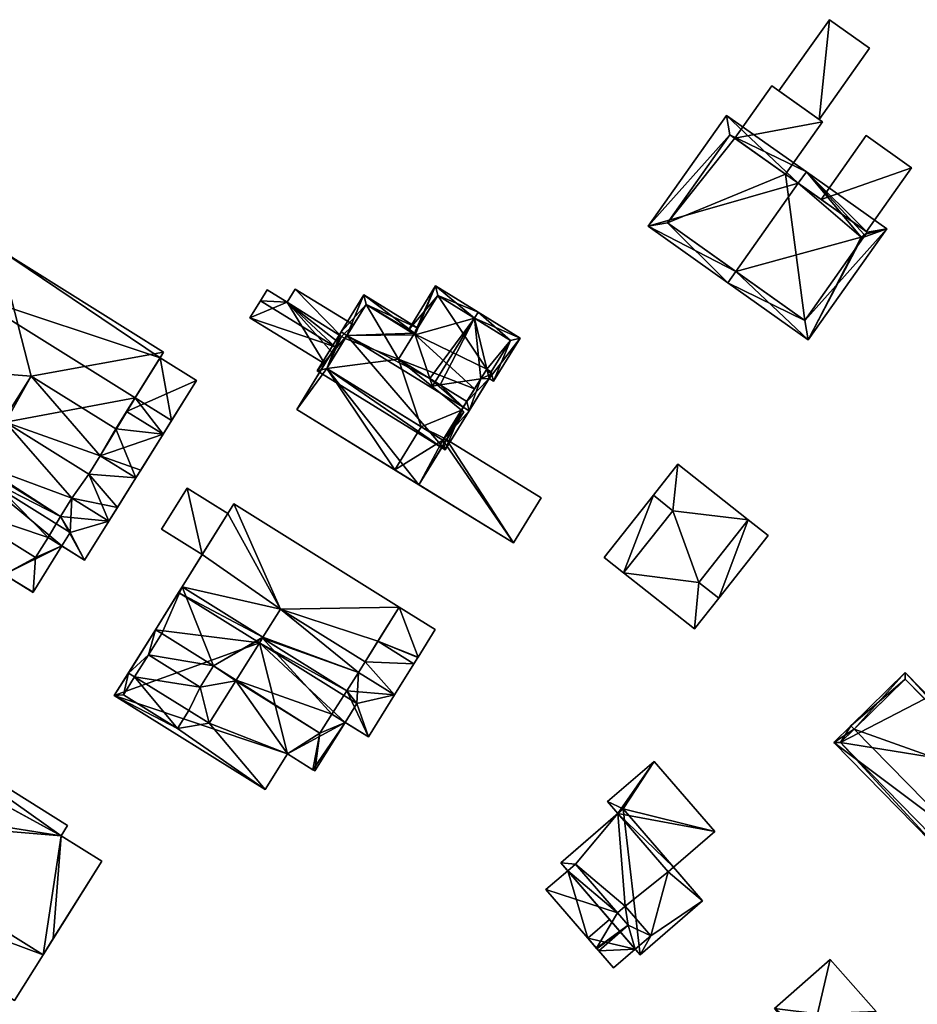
# Model space of a CAD drawing. Header units: inches. Extents: x 2685601 to 2690022, y 1235992 to 1239010.
# Tile 387 of 390: x 2689068 to 2689165, y 1238718 to 1238824. Entities that reach past the tile are written whole.
import ezdxf

# ---------------------------------------------------------------- set-up
doc = ezdxf.new("R2010")
doc.units = ezdxf.units.IN
doc.header["$MEASUREMENT"] = 0
doc.layers.add('Gebaeude Einzelhaus', color=10, linetype='Continuous')
doc.layers.add('Offenes Gebaeude', color=10, linetype='Continuous')

msp = doc.modelspace()

# ---------------------------------------------------------------- meshes
at = {"layer": 'Gebaeude Einzelhaus'}
mesh = msp.add_polyface(dxfattribs=at)
corners = [(2689155.731, 1238824.398, 583.734), (2689154.617, 1238813.654, 583.503), (2689160.058, 1238821.332, 583.734), (2689150.29, 1238816.72, 583.503), (2689155.731, 1238824.398, 578.463), (2689150.29, 1238816.72, 578.463), (2689154.617, 1238813.654, 578.463), (2689160.058, 1238821.332, 578.463)]
mesh.append_faces([[corners[k] for k in face] for face in [(3, 1, 0), (0, 1, 2)]], dxfattribs={"color": 13})
mesh.append_faces([[corners[k] for k in face] for face in [(4, 7, 6), (4, 6, 5), (0, 7, 4), (2, 7, 0), (6, 7, 1), (1, 7, 2), (5, 6, 3), (3, 6, 1), (4, 5, 3), (0, 4, 3)]], dxfattribs={"color": 41})
mesh = msp.add_polyface(dxfattribs=at)
corners = [(2689145.518, 1238811.627, 585.469), (2689154.999, 1238813.383, 583.503), (2689149.516, 1238817.268, 583.503), (2689151.001, 1238807.74, 585.469), (2689149.516, 1238817.268, 574.69), (2689154.999, 1238813.383, 574.69), (2689145.518, 1238811.627, 574.69), (2689151.001, 1238807.74, 574.69)]
mesh.append_faces([[corners[k] for k in face] for face in [(3, 1, 0), (0, 1, 2)]], dxfattribs={"color": 13})
mesh.append_faces([[corners[k] for k in face] for face in [(4, 5, 6), (6, 5, 7), (5, 1, 7), (7, 1, 3), (4, 6, 2), (2, 6, 0), (2, 1, 4), (4, 1, 5)]], dxfattribs={"color": 41})
mesh = msp.add_polyface(dxfattribs=at)
corners = [(2689145.643, 1238797.266, 590.621), (2689136.179, 1238802.136, 584.697), (2689144.776, 1238796.043, 590.621), (2689152.377, 1238806.765, 590.621), (2689144.646, 1238814.084, 584.697), (2689153.245, 1238807.989, 590.621), (2689159.486, 1238801.248, 585.807), (2689161.909, 1238801.846, 584.933), (2689159.232, 1238800.89, 585.807), (2689153.44, 1238789.9, 584.933), (2689159.145, 1238800.952, 585.864), (2689138.27, 1238802.492, 585.541), (2689145.002, 1238811.993, 585.54), (2689153.084, 1238791.991, 585.736), (2689159.818, 1238801.49, 585.736), (2689145.518, 1238811.627, 585.469), (2689145.002, 1238811.993, 574.69), (2689159.711, 1238801.566, 585.756), (2689151.001, 1238807.74, 585.469), (2689154.825, 1238805.03, 585.756), (2689159.711, 1238801.566, 585.656), (2689159.818, 1238801.49, 574.69), (2689154.825, 1238805.03, 585.656), (2689151.001, 1238807.74, 574.69), (2689145.518, 1238811.627, 574.69), (2689138.27, 1238802.492, 574.69), (2689153.084, 1238791.991, 574.69)]
mesh.append_faces([[corners[k] for k in face] for face in [(3, 12, 5), (14, 3, 5), (5, 12, 4), (7, 13, 14), (7, 14, 5), (9, 13, 7), (0, 13, 2), (11, 0, 2), (2, 13, 9), (12, 11, 1), (4, 12, 1), (1, 11, 2), (10, 9, 8), (10, 0, 9), (9, 0, 2), (10, 3, 0), (5, 10, 6), (10, 5, 3), (8, 7, 6), (7, 8, 9), (6, 7, 5), (4, 3, 5), (4, 1, 3), (3, 1, 0), (0, 1, 2)]], dxfattribs={"color": 13})
mesh.append_faces([[corners[k] for k in face] for face in [(23, 25, 24), (24, 25, 16), (21, 26, 23), (23, 26, 25), (14, 13, 21), (21, 13, 26), (0, 26, 13), (0, 25, 26), (0, 11, 25), (11, 12, 25), (25, 12, 16), (16, 15, 24), (18, 19, 22), (22, 23, 18), (20, 21, 22), (22, 21, 23), (17, 14, 20), (20, 14, 21), (19, 3, 17), (3, 19, 18), (15, 3, 18), (17, 3, 14), (16, 12, 15), (15, 12, 3)]], dxfattribs={"color": 41})
mesh = msp.add_polyface(dxfattribs=at)
corners = [(2689061.561, 1238778.078, 570.528), (2689056.399, 1238781.371, 570.528), (2689054.701, 1238778.646, 570.528), (2689058.118, 1238786.884, 570.528), (2689055.161, 1238782.143, 570.528), (2689059.898, 1238775.408, 570.528), (2689066.924, 1238781.013, 570.528), (2689063.969, 1238776.576, 570.528), (2689066.831, 1238781.453, 570.528), (2689077.119, 1238777.398, 570.528), (2689075.889, 1238775.424, 570.528), (2689069.663, 1238785.995, 570.528), (2689078.8, 1238780.299, 570.528), (2689080.954, 1238775.006, 570.528), (2689083.89, 1238779.715, 570.528), (2689079.962, 1238782.164, 570.528), (2689049.506, 1238770.234, 561.995), (2689049.426, 1238772.939, 561.995), (2689047.929, 1238770.538, 561.995), (2689050.699, 1238772.145, 561.995), (2689054.515, 1238767.113, 561.995), (2689064.14, 1238760.433, 561.995), (2689058.16, 1238767.541, 561.995), (2689066.748, 1238764.615, 561.995), (2689069.89, 1238762.695, 561.995), (2689069.873, 1238762.666, 561.995), (2689070.144, 1238766.43, 561.995), (2689061.015, 1238772.12, 561.995), (2689060.953, 1238772.021, 561.995), (2689072.977, 1238767.688, 561.995), (2689071.501, 1238768.608, 561.995), (2689055.728, 1238769.058, 561.995), (2689054.701, 1238778.646, 567.21), (2689055.162, 1238782.142, 567.21), (2689052.28, 1238777.519, 567.21), (2689056.399, 1238781.371, 567.21), (2689053.624, 1238776.681, 567.21), (2689058.609, 1238773.483, 567.21), (2689051.831, 1238773.806, 567.21), (2689059.898, 1238775.408, 567.21), (2689056.858, 1238770.673, 567.21), (2689060.953, 1238772.021, 567.21), (2689063.745, 1238776.501, 567.21), (2689063.969, 1238776.576, 567.21), (2689072.83, 1238770.838, 567.21), (2689061.561, 1238778.078, 567.21), (2689074.063, 1238772.814, 567.21), (2689075.889, 1238775.424, 567.21), (2689078.041, 1238770.334, 567.21), (2689066.924, 1238781.013, 567.21), (2689080.954, 1238775.006, 567.21), (2689077.119, 1238777.398, 567.21), (2689072.83, 1238770.838, 564.524), (2689071.501, 1238768.608, 564.524), (2689075.436, 1238766.154, 564.524), (2689063.745, 1238776.501, 564.524), (2689061.015, 1238772.12, 564.524), (2689070.144, 1238766.43, 564.524), (2689078.041, 1238770.334, 564.524), (2689074.063, 1238772.814, 564.524), (2689054.515, 1238767.113, 564.524), (2689050.699, 1238772.145, 564.524), (2689049.506, 1238770.234, 564.524), (2689055.728, 1238769.058, 564.524), (2689051.831, 1238773.806, 564.524), (2689049.425, 1238772.939, 564.524), (2689056.858, 1238770.673, 564.524), (2689058.16, 1238767.541, 564.524), (2689060.953, 1238772.021, 564.524), (2689058.609, 1238773.483, 564.524), (2689052.28, 1238777.519, 564.524), (2689053.624, 1238776.681, 564.524), (2689083.955, 1238788.57, 573.371), (2689069.663, 1238785.995, 573.371), (2689078.8, 1238780.299, 573.371), (2689066.104, 1238799.696, 573.371), (2689058.118, 1238786.884, 573.371), (2689066.831, 1238781.453, 573.371), (2689087.493, 1238785.496, 572.74), (2689079.962, 1238782.164, 572.74), (2689083.89, 1238779.715, 572.74), (2689083.565, 1238787.944, 572.74), (2689081.486, 1238775.859, 555.02), (2689080.954, 1238775.006, 555.02), (2689083.89, 1238779.715, 555.02), (2689084.816, 1238781.203, 555.02), (2689084.816, 1238781.203, 570.528), (2689063.038, 1238794.778, 570.528), (2689063.038, 1238794.778, 555.02), (2689055.161, 1238782.143, 564.524), (2689055.161, 1238782.143, 555.02), (2689066.924, 1238781.013, 555.02), (2689080.889, 1238783.651, 555.02), (2689056.399, 1238781.371, 555.02), (2689077.119, 1238777.398, 555.02), (2689075.889, 1238775.424, 555.02), (2689061.561, 1238778.078, 555.02), (2689063.969, 1238776.576, 555.02), (2689055.79, 1238780.393, 555.02), (2689060.986, 1238777.154, 555.02), (2689059.898, 1238775.408, 555.02), (2689054.701, 1238778.646, 555.02), (2689066.748, 1238764.615, 555.02), (2689064.14, 1238760.433, 555.02), (2689069.89, 1238762.695, 555.02), (2689072.977, 1238767.688, 555.02), (2689052.28, 1238777.519, 561.995), (2689054.553, 1238781.164, 555.02), (2689052.28, 1238777.519, 555.02), (2689054.553, 1238781.164, 561.995), (2689047.929, 1238770.538, 555.02), (2689063.266, 1238775.733, 555.02), (2689073.866, 1238769.125, 555.02), (2689078.974, 1238771.83, 555.02), (2689078.041, 1238770.334, 555.02), (2689054.552, 1238781.164, 561.995), (2689054.552, 1238781.164, 555.02), (2689063.745, 1238776.501, 555.02), (2689074.063, 1238772.814, 555.02), (2689072.83, 1238770.838, 555.02), (2689075.436, 1238766.154, 555.02), (2689066.104, 1238799.696, 555.02), (2689083.955, 1238788.57, 555.02), (2689083.565, 1238787.944, 555.02), (2689087.493, 1238785.496, 555.02)]
mesh.append_faces([[corners[k] for k in face] for face in [(81, 79, 78), (78, 79, 80), (77, 73, 76), (76, 73, 75), (75, 73, 72), (72, 73, 74), (65, 64, 70), (70, 64, 71), (66, 68, 69), (66, 67, 68), (64, 63, 66), (66, 63, 67), (65, 61, 64), (64, 61, 63), (63, 61, 60), (60, 61, 62), (52, 58, 59), (52, 54, 58), (57, 53, 56), (56, 53, 55), (55, 53, 52), (52, 53, 54), (47, 50, 51), (47, 48, 50), (43, 46, 49), (49, 46, 47), (47, 46, 48), (43, 44, 46), (39, 42, 45), (45, 42, 43), (43, 42, 44), (39, 41, 42), (39, 37, 41), (37, 38, 40), (32, 36, 39), (39, 36, 37), (37, 36, 38), (32, 34, 36), (35, 33, 32), (32, 33, 34), (23, 24, 25), (20, 22, 31), (26, 29, 30), (26, 24, 29), (22, 23, 28), (28, 23, 27), (27, 23, 26), (26, 23, 24), (24, 23, 25), (20, 21, 22), (22, 21, 23), (16, 18, 20), (20, 18, 21), (19, 17, 16), (16, 17, 18), (12, 14, 15), (12, 13, 14), (11, 9, 12), (12, 9, 13), (8, 6, 11), (11, 6, 9), (9, 6, 10), (3, 0, 8), (8, 0, 6), (6, 0, 7), (0, 2, 5), (4, 1, 3), (3, 1, 0), (0, 1, 2)]], dxfattribs={"color": 13})
mesh.append_faces([[corners[k] for k in face] for face in [(92, 123, 85), (85, 123, 124), (14, 86, 80), (80, 86, 78), (78, 86, 124), (124, 86, 85), (14, 80, 15), (15, 80, 79), (124, 123, 78), (78, 123, 81), (121, 123, 88), (88, 123, 92), (121, 122, 123), (122, 81, 123), (79, 12, 15), (79, 74, 12), (122, 72, 81), (81, 72, 79), (79, 72, 74), (74, 73, 12), (12, 73, 11), (8, 11, 77), (77, 11, 73), (77, 76, 8), (8, 76, 3), (75, 87, 76), (76, 87, 3), (75, 121, 87), (87, 121, 88), (75, 72, 121), (121, 72, 122), (112, 120, 105), (112, 114, 120), (112, 118, 114), (111, 119, 112), (112, 119, 118), (111, 117, 119), (70, 17, 65), (70, 106, 17), (54, 114, 58), (54, 120, 114), (29, 53, 30), (29, 54, 53), (105, 120, 29), (29, 120, 54), (53, 57, 30), (30, 57, 26), (57, 56, 26), (26, 56, 27), (67, 28, 68), (67, 22, 28), (31, 22, 63), (63, 22, 67), (63, 60, 31), (31, 60, 20), (60, 62, 20), (20, 62, 16), (19, 16, 61), (61, 16, 62), (61, 17, 19), (61, 65, 17), (90, 93, 116), (116, 93, 98), (118, 113, 114), (118, 95, 113), (113, 95, 83), (83, 95, 94), (118, 91, 95), (117, 97, 119), (119, 97, 118), (118, 97, 91), (117, 96, 97), (117, 99, 96), (117, 111, 99), (48, 46, 58), (58, 46, 59), (52, 59, 44), (44, 59, 46), (44, 42, 52), (52, 42, 55), (68, 56, 41), (41, 56, 42), (42, 56, 55), (68, 27, 56), (68, 28, 27), (41, 37, 68), (68, 37, 69), (37, 40, 69), (69, 40, 66), (40, 38, 66), (66, 38, 64), (71, 64, 36), (36, 64, 38), (36, 34, 71), (71, 34, 70), (70, 115, 106), (115, 90, 116), (70, 89, 115), (115, 89, 90), (70, 33, 89), (70, 34, 33), (50, 58, 83), (83, 58, 113), (113, 58, 114), (50, 48, 58), (105, 111, 112), (111, 100, 99), (101, 107, 98), (100, 108, 101), (101, 108, 107), (100, 110, 108), (100, 103, 110), (105, 102, 111), (111, 102, 100), (100, 102, 103), (105, 104, 102), (21, 18, 103), (103, 18, 110), (17, 110, 18), (106, 108, 17), (17, 108, 110), (109, 107, 106), (106, 107, 108), (104, 105, 24), (24, 105, 29), (24, 23, 104), (104, 23, 102), (23, 21, 102), (102, 21, 103), (98, 100, 101), (98, 99, 100), (93, 96, 98), (98, 96, 99), (93, 91, 96), (96, 91, 97), (91, 94, 95), (94, 82, 83), (94, 84, 82), (91, 92, 94), (94, 92, 84), (84, 92, 85), (90, 88, 93), (93, 88, 91), (91, 88, 92), (13, 9, 50), (50, 9, 51), (9, 10, 51), (51, 10, 47), (10, 6, 47), (47, 6, 49), (43, 49, 7), (7, 49, 6), (7, 0, 43), (43, 0, 45), (0, 5, 45), (45, 5, 39), (5, 2, 39), (39, 2, 32), (35, 32, 1), (1, 32, 2), (1, 33, 35), (1, 4, 33), (3, 33, 4), (3, 89, 33), (3, 88, 89), (89, 88, 90), (3, 87, 88), (86, 14, 85), (84, 85, 14), (14, 50, 84), (84, 50, 82), (82, 50, 83), (14, 13, 50)]], dxfattribs={"color": 41})
mesh = msp.add_polyface(dxfattribs=at)
corners = [(2689110.949, 1238790.523, 581.994), (2689113.263, 1238795.706, 581.51), (2689110.31, 1238790.916, 581.51), (2689111.079, 1238790.443, 582.092), (2689117.46, 1238792.237, 584.988), (2689117.854, 1238792.876, 584.988), (2689112.668, 1238785.718, 584.564), (2689113.229, 1238785.373, 584.988), (2689112.941, 1238784.907, 584.988), (2689122.381, 1238790.085, 581.51), (2689119.036, 1238785.713, 581.873), (2689119.509, 1238785.424, 581.51), (2689118.135, 1238785.681, 582.364), (2689116.646, 1238783.266, 582.363), (2689116.891, 1238782.234, 581.873), (2689113.781, 1238785.032, 584.564), (2689116.253, 1238782.627, 582.363), (2689118.79, 1238786.743, 582.363), (2689119.251, 1238786.444, 582.004), (2689121.349, 1238789.84, 582.001), (2689113.508, 1238794.674, 581.994), (2689111.015, 1238790.63, 581.994), (2689121.349, 1238789.84, 570.798), (2689113.508, 1238794.674, 570.798), (2689110.949, 1238790.523, 570.798), (2689117.482, 1238784.621, 570.798), (2689116.646, 1238783.266, 570.798), (2689118.79, 1238786.743, 570.798), (2689119.251, 1238786.444, 570.798), (2689109.276, 1238787.809, 570.798)]
mesh.append_faces([[corners[k] for k in face] for face in [(7, 8, 6), (2, 21, 0), (5, 20, 1), (1, 20, 2), (2, 20, 21), (5, 4, 20), (7, 15, 8), (11, 19, 9), (9, 19, 5), (5, 19, 4), (11, 18, 19), (13, 14, 16), (11, 10, 18), (18, 10, 17), (17, 10, 12), (12, 10, 13), (13, 10, 14), (14, 13, 16), (15, 7, 8), (12, 4, 15), (15, 4, 7), (4, 9, 5), (14, 10, 13), (13, 10, 12), (12, 10, 4), (4, 10, 9), (9, 10, 11), (4, 6, 7), (7, 6, 8), (4, 3, 6), (5, 1, 4), (4, 1, 3), (3, 1, 0), (0, 1, 2)]], dxfattribs={"color": 13})
mesh.append_faces([[corners[k] for k in face] for face in [(24, 25, 29), (29, 25, 26), (22, 27, 23), (23, 27, 24), (24, 27, 25), (22, 28, 27), (19, 28, 22), (19, 18, 28), (18, 27, 28), (18, 17, 27), (12, 27, 17), (12, 25, 27), (12, 13, 25), (25, 13, 26), (7, 6, 15), (21, 24, 0), (21, 23, 24), (21, 20, 23), (20, 22, 23), (4, 19, 20), (20, 19, 22)]], dxfattribs={"color": 41})
mesh = msp.add_polyface(dxfattribs=at)
corners = [(2689105.539, 1238794.739, 581.51), (2689111.015, 1238790.63, 581.994), (2689111.343, 1238791.161, 581.51), (2689103.718, 1238790.354, 585.145), (2689111.079, 1238790.443, 582.092), (2689103.079, 1238790.748, 585.145), (2689112.668, 1238785.718, 584.564), (2689116.253, 1238782.627, 585.145), (2689118.135, 1238785.681, 582.364), (2689116.891, 1238782.234, 585.145), (2689113.781, 1238785.032, 584.564), (2689119.351, 1238786.225, 581.51), (2689118.713, 1238786.618, 581.51), (2689100.501, 1238786.566, 581.51), (2689114.315, 1238778.053, 581.51), (2689105.784, 1238793.706, 582.092), (2689101.534, 1238786.811, 582.065), (2689114.07, 1238779.085, 582.065), (2689110.949, 1238790.523, 581.994), (2689105.784, 1238793.706, 570.798), (2689110.949, 1238790.523, 570.798), (2689104.42, 1238791.494, 578.498), (2689103.516, 1238790.027, 578.78), (2689103.516, 1238790.027, 579.457), (2689101.534, 1238786.811, 579.457), (2689104.42, 1238791.494, 578.398), (2689103.516, 1238790.027, 570.798), (2689103.516, 1238790.027, 578.68), (2689114.07, 1238779.085, 579.457), (2689116.646, 1238783.266, 582.363), (2689116.052, 1238782.301, 579.457), (2689116.646, 1238783.266, 570.798), (2689116.052, 1238782.301, 570.798), (2689114.211, 1238779.313, 570.798), (2689114.07, 1238779.085, 570.798), (2689111.734, 1238780.525, 570.798), (2689109.276, 1238787.809, 570.798), (2689101.534, 1238786.811, 570.798)]
mesh.append_faces([[corners[k] for k in face] for face in [(14, 17, 9), (9, 17, 7), (5, 16, 13), (13, 16, 14), (14, 16, 17), (5, 3, 16), (15, 1, 4), (15, 2, 1), (15, 0, 2), (15, 5, 0), (15, 3, 5), (11, 8, 12), (11, 9, 8), (8, 9, 7), (3, 14, 7), (7, 14, 9), (5, 13, 3), (3, 13, 14), (8, 11, 12), (8, 9, 11), (6, 7, 10), (10, 7, 8), (8, 7, 9), (4, 3, 6), (6, 3, 7), (3, 0, 5), (4, 1, 3), (3, 1, 0), (0, 1, 2)]], dxfattribs={"color": 13})
mesh.append_faces([[corners[k] for k in face] for face in [(32, 36, 31), (36, 19, 20), (36, 26, 19), (36, 37, 26), (33, 35, 32), (32, 35, 36), (36, 35, 37), (33, 34, 35), (31, 30, 32), (30, 17, 28), (31, 29, 30), (30, 29, 17), (17, 29, 7), (7, 29, 8), (17, 16, 28), (28, 16, 24), (25, 26, 27), (25, 19, 26), (21, 15, 25), (25, 15, 19), (21, 23, 15), (15, 23, 3), (3, 23, 16), (16, 23, 24), (21, 22, 23), (19, 18, 20), (19, 15, 18), (18, 15, 4)]], dxfattribs={"color": 41})
mesh = msp.add_polyface(dxfattribs=at)
corners = [(2689121.661, 1238767.999, 576.455), (2689124.664, 1238772.87, 576.455), (2689114.467, 1238779.156, 576.455), (2689111.464, 1238774.284, 576.455), (2689101.534, 1238786.811, 579.457), (2689098.3, 1238782.399, 579.457), (2689111.464, 1238774.284, 579.457), (2689103.144, 1238790.256, 579.457), (2689114.07, 1238779.085, 579.457), (2689116.308, 1238782.143, 579.457), (2689116.052, 1238782.301, 579.457), (2689103.516, 1238790.027, 579.457), (2689108.873, 1238775.881, 576.455), (2689108.873, 1238775.881, 570.798), (2689121.661, 1238767.999, 570.798), (2689124.664, 1238772.87, 570.798), (2689114.467, 1238779.156, 570.798), (2689114.07, 1238779.085, 570.798), (2689111.734, 1238780.525, 570.798), (2689114.211, 1238779.313, 570.798), (2689116.308, 1238782.143, 570.798), (2689116.052, 1238782.301, 570.798), (2689103.144, 1238790.256, 570.798), (2689103.144, 1238790.256, 578.68), (2689103.516, 1238790.027, 578.68), (2689103.516, 1238790.027, 570.798), (2689103.144, 1238790.256, 578.78), (2689103.516, 1238790.027, 578.78), (2689101.322, 1238787.301, 578.398), (2689098.3, 1238782.399, 570.798), (2689102.453, 1238789.135, 578.995), (2689101.322, 1238787.301, 578.498), (2689102.104, 1238788.57, 578.511), (2689102.76, 1238789.633, 578.799), (2689101.534, 1238786.811, 570.798)]
mesh.append_faces([[corners[k] for k in face] for face in [(7, 4, 11), (8, 9, 10), (4, 6, 8), (8, 6, 9), (7, 5, 4), (4, 5, 6), (0, 2, 3), (0, 1, 2)]], dxfattribs={"color": 13})
mesh.append_faces([[corners[k] for k in face] for face in [(34, 22, 25), (34, 29, 22), (18, 13, 34), (34, 13, 29), (21, 16, 19), (21, 20, 16), (5, 12, 6), (6, 12, 3), (5, 29, 12), (12, 29, 13), (22, 32, 23), (23, 32, 33), (22, 28, 32), (30, 7, 26), (28, 5, 31), (31, 5, 30), (30, 5, 7), (22, 29, 28), (28, 29, 5), (7, 11, 26), (26, 11, 27), (22, 24, 25), (22, 23, 24), (10, 9, 21), (21, 9, 20), (20, 2, 16), (2, 6, 3), (20, 9, 2), (2, 9, 6), (16, 17, 19), (17, 13, 18), (16, 14, 17), (17, 14, 13), (16, 15, 14), (15, 16, 1), (1, 16, 2), (1, 0, 15), (15, 0, 14), (3, 14, 0), (3, 13, 14), (3, 12, 13)]], dxfattribs={"color": 41})
mesh = msp.add_polyface(dxfattribs=at)
corners = [(2689138.858, 1238771.481, 583.17), (2689146.981, 1238770.503, 583.17), (2689139.406, 1238776.491, 583.17), (2689141.644, 1238763.753, 583.17), (2689136.758, 1238773.141, 583.17), (2689133.549, 1238764.768, 583.17), (2689141.179, 1238758.736, 583.17), (2689143.799, 1238762.049, 583.17), (2689133.549, 1238764.768, 580.958), (2689136.758, 1238773.141, 580.958), (2689131.45, 1238766.426, 580.958), (2689138.858, 1238771.481, 580.958), (2689143.798, 1238762.05, 580.958), (2689146.981, 1238770.503, 580.958), (2689141.644, 1238763.753, 580.958), (2689149.135, 1238768.801, 580.958), (2689133.549, 1238764.768, 571.515), (2689141.179, 1238758.736, 571.515), (2689143.799, 1238762.049, 571.515), (2689146.981, 1238770.503, 571.515), (2689139.406, 1238776.491, 571.515), (2689136.758, 1238773.141, 571.515), (2689141.644, 1238763.753, 571.515), (2689138.858, 1238771.481, 571.515), (2689131.45, 1238766.426, 571.515), (2689149.135, 1238768.801, 571.515)]
mesh.append_faces([[corners[k] for k in face] for face in [(15, 13, 12), (12, 13, 14), (11, 9, 8), (8, 9, 10), (3, 6, 7), (3, 5, 6), (3, 0, 5), (0, 2, 4), (3, 1, 0), (0, 1, 2)]], dxfattribs={"color": 13})
mesh.append_faces([[corners[k] for k in face] for face in [(18, 19, 25), (18, 22, 19), (21, 16, 24), (21, 23, 16), (15, 25, 13), (13, 25, 19), (18, 25, 12), (12, 25, 15), (10, 16, 8), (10, 24, 16), (9, 21, 10), (10, 21, 24), (17, 22, 18), (22, 23, 19), (19, 23, 20), (20, 23, 21), (17, 16, 22), (22, 16, 23), (9, 20, 21), (4, 2, 9), (9, 2, 20), (13, 2, 1), (13, 20, 2), (13, 19, 20), (1, 3, 13), (13, 3, 14), (3, 12, 14), (3, 7, 12), (6, 12, 7), (6, 17, 12), (12, 17, 18), (8, 6, 5), (8, 17, 6), (8, 16, 17), (5, 0, 8), (8, 0, 11), (9, 11, 4), (4, 11, 0)]], dxfattribs={"color": 41})
mesh = msp.add_polyface(dxfattribs=at)
corners = [(2689096.544, 1238760.87, 572.928), (2689091.519, 1238772.215, 572.928), (2689085.951, 1238763.284, 572.928), (2689109.359, 1238761.095, 572.928), (2689094.664, 1238757.854, 572.928), (2689105.673, 1238755.18, 572.928), (2689086.478, 1238773.893, 572.611), (2689088.12, 1238766.764, 572.611), (2689090.861, 1238771.16, 572.611), (2689083.736, 1238769.496, 572.611), (2689088.88, 1238748.574, 563.921), (2689094.91, 1238741.414, 563.921), (2689097.31, 1238745.264, 563.921), (2689085.453, 1238748.006, 563.921), (2689078.64, 1238751.555, 563.921), (2689100.8, 1238747.503, 563.921), (2689100.037, 1238743.566, 563.921), (2689091.734, 1238753.154, 563.921), (2689100.248, 1238743.434, 563.921), (2689103.51, 1238748.667, 563.921), (2689102.081, 1238749.558, 563.921), (2689086.668, 1238749.954, 563.921), (2689079.628, 1238751.638, 563.921), (2689080.173, 1238753.965, 563.921), (2689080.824, 1238753.559, 563.921), (2689083.066, 1238758.655, 563.921), (2689083.088, 1238758.642, 563.921), (2689111.39, 1238755.694, 572.611), (2689113.246, 1238758.671, 572.611), (2689109.359, 1238761.095, 572.611), (2689107.058, 1238757.403, 572.611), (2689111.361, 1238755.647, 572.611), (2689110.945, 1238754.98, 572.611), (2689089.333, 1238754.749, 570.083), (2689083.748, 1238758.231, 570.083), (2689082.323, 1238755.945, 570.083), (2689085.951, 1238763.284, 570.083), (2689083.066, 1238758.655, 570.083), (2689087.909, 1238752.464, 570.083), (2689094.619, 1238757.729, 570.083), (2689091.788, 1238753.218, 570.083), (2689094.664, 1238757.854, 570.083), (2689104.954, 1238754.044, 570.083), (2689103.716, 1238752.059, 570.083), (2689105.673, 1238755.18, 570.083), (2689108.848, 1238751.616, 570.083), (2689096.544, 1238760.87, 570.083), (2689110.945, 1238754.98, 570.083), (2689107.058, 1238757.403, 570.083), (2689082.323, 1238755.945, 566.924), (2689083.088, 1238758.642, 566.924), (2689080.173, 1238753.965, 566.924), (2689083.748, 1238758.231, 566.924), (2689080.824, 1238753.559, 566.924), (2689085.453, 1238748.006, 566.924), (2689079.628, 1238751.638, 566.924), (2689086.668, 1238749.954, 566.924), (2689087.909, 1238752.464, 566.924), (2689088.88, 1238748.574, 566.924), (2689091.734, 1238753.154, 566.924), (2689091.788, 1238753.218, 566.924), (2689100.8, 1238747.503, 566.924), (2689089.333, 1238754.749, 566.924), (2689102.081, 1238749.558, 566.924), (2689103.716, 1238752.059, 566.924), (2689106.03, 1238747.096, 566.924), (2689094.619, 1238757.729, 566.924), (2689108.848, 1238751.616, 566.924), (2689104.954, 1238754.044, 566.924), (2689109.359, 1238761.095, 556.061), (2689091.519, 1238772.215, 556.061), (2689090.861, 1238771.16, 556.061), (2689088.12, 1238766.764, 556.061), (2689085.951, 1238763.284, 556.061), (2689096.544, 1238760.87, 556.061), (2689107.058, 1238757.403, 556.061), (2689105.673, 1238755.18, 556.061), (2689094.664, 1238757.854, 556.061), (2689083.736, 1238769.496, 556.061), (2689086.478, 1238773.893, 556.061), (2689094.91, 1238741.414, 556.061), (2689078.64, 1238751.555, 556.061), (2689097.31, 1238745.264, 556.061), (2689100.037, 1238743.566, 556.061), (2689100.248, 1238743.434, 556.061), (2689103.51, 1238748.667, 556.061), (2689083.066, 1238758.655, 556.061), (2689085.568, 1238762.668, 563.921), (2689085.568, 1238762.668, 556.061), (2689094.302, 1238757.223, 556.061), (2689104.774, 1238750.695, 556.061), (2689111.361, 1238755.647, 556.061), (2689111.39, 1238755.694, 556.061), (2689113.246, 1238758.671, 556.061), (2689110.945, 1238754.98, 556.061), (2689108.848, 1238751.616, 556.061), (2689104.954, 1238754.044, 556.061), (2689094.619, 1238757.729, 556.061), (2689103.716, 1238752.059, 556.061), (2689106.03, 1238747.096, 556.061)]
mesh.append_faces([[corners[k] for k in face] for face in [(64, 67, 68), (64, 65, 67), (60, 63, 66), (66, 63, 64), (64, 63, 65), (60, 61, 63), (57, 59, 62), (62, 59, 60), (60, 59, 61), (57, 58, 59), (57, 56, 58), (49, 53, 57), (57, 53, 56), (56, 53, 54), (54, 53, 55), (49, 51, 53), (52, 50, 49), (49, 50, 51), (44, 47, 48), (44, 45, 47), (41, 42, 46), (46, 42, 44), (44, 42, 45), (41, 39, 42), (42, 39, 43), (36, 33, 41), (41, 33, 39), (39, 33, 40), (33, 35, 38), (37, 34, 36), (36, 34, 33), (33, 34, 35), (27, 30, 31), (31, 30, 32), (27, 29, 30), (27, 28, 29), (14, 23, 25), (25, 23, 26), (14, 22, 23), (23, 22, 24), (14, 13, 22), (13, 10, 21), (15, 19, 20), (15, 18, 19), (15, 16, 18), (10, 12, 17), (17, 12, 15), (15, 12, 16), (14, 11, 13), (13, 11, 10), (10, 11, 12), (9, 7, 6), (6, 7, 8), (3, 0, 5), (0, 2, 4), (3, 1, 0), (0, 1, 2)]], dxfattribs={"color": 13})
mesh.append_faces([[corners[k] for k in face] for face in [(98, 89, 97), (99, 90, 95), (95, 90, 96), (96, 90, 98), (98, 90, 89), (99, 85, 90), (63, 61, 20), (20, 61, 15), (61, 59, 15), (15, 59, 17), (10, 17, 58), (58, 17, 59), (21, 10, 56), (56, 10, 58), (56, 54, 21), (21, 54, 13), (54, 55, 13), (13, 55, 22), (24, 22, 53), (53, 22, 55), (23, 24, 51), (51, 24, 53), (51, 50, 23), (23, 50, 26), (65, 95, 67), (65, 99, 95), (65, 19, 99), (99, 19, 85), (65, 63, 19), (19, 63, 20), (77, 88, 73), (77, 89, 88), (77, 97, 89), (76, 96, 74), (74, 96, 77), (77, 96, 97), (97, 96, 98), (76, 95, 96), (76, 94, 95), (76, 75, 94), (68, 67, 42), (42, 67, 45), (42, 43, 68), (68, 43, 64), (43, 39, 64), (64, 39, 66), (60, 66, 40), (40, 66, 39), (40, 33, 60), (60, 33, 62), (33, 38, 62), (62, 38, 57), (38, 35, 57), (57, 35, 49), (52, 49, 34), (34, 49, 35), (34, 50, 52), (50, 25, 26), (34, 37, 50), (50, 37, 25), (37, 87, 25), (87, 73, 88), (37, 36, 87), (87, 36, 73), (67, 47, 45), (67, 94, 47), (67, 95, 94), (75, 91, 94), (75, 92, 91), (75, 69, 92), (92, 69, 93), (47, 31, 32), (47, 91, 31), (47, 94, 91), (32, 30, 47), (47, 30, 48), (28, 93, 29), (29, 93, 69), (27, 93, 28), (27, 92, 93), (31, 92, 27), (31, 91, 92), (83, 85, 84), (85, 89, 90), (89, 86, 88), (89, 81, 86), (83, 82, 85), (85, 82, 89), (89, 82, 81), (81, 82, 80), (25, 81, 14), (25, 86, 81), (25, 87, 86), (86, 87, 88), (84, 85, 18), (18, 85, 19), (18, 16, 84), (84, 16, 83), (16, 12, 83), (83, 12, 82), (12, 11, 82), (82, 11, 80), (11, 14, 80), (80, 14, 81), (78, 79, 72), (72, 79, 71), (9, 6, 78), (78, 6, 79), (79, 8, 71), (79, 6, 8), (7, 9, 72), (72, 9, 78), (71, 74, 72), (72, 74, 73), (73, 74, 77), (74, 75, 76), (74, 69, 75), (71, 70, 74), (74, 70, 69), (36, 72, 73), (36, 7, 72), (8, 70, 71), (7, 1, 8), (8, 1, 70), (36, 2, 7), (7, 2, 1), (29, 1, 3), (29, 70, 1), (29, 69, 70), (3, 30, 29), (30, 44, 48), (3, 5, 30), (30, 5, 44), (5, 0, 44), (44, 0, 46), (41, 46, 4), (4, 46, 0), (4, 2, 41), (41, 2, 36)]], dxfattribs={"color": 41})
mesh = msp.add_polyface(dxfattribs=at)
corners = [(2689169.856, 1238736.266, 585.481), (2689168.358, 1238734.096, 580.74), (2689170.206, 1238735.909, 585.481), (2689156.205, 1238746.488, 580.74), (2689158.404, 1238747.944, 585.482), (2689158.054, 1238748.301, 585.482), (2689176.061, 1238741.65, 580.74), (2689163.908, 1238754.043, 580.74), (2689168.365, 1238734.804, 581.657), (2689156.913, 1238746.481, 581.657), (2689175.354, 1238741.658, 581.029), (2689163.901, 1238753.335, 581.03), (2689168.365, 1238734.804, 574.751), (2689175.354, 1238741.658, 574.751), (2689173.182, 1238743.872, 580.503), (2689166.005, 1238751.189, 580.503), (2689163.901, 1238753.335, 574.751), (2689173.182, 1238743.872, 574.751), (2689166.005, 1238751.189, 574.751), (2689156.913, 1238746.481, 574.751)]
mesh.append_faces([[corners[k] for k in face] for face in [(4, 9, 5), (11, 4, 5), (5, 9, 3), (10, 11, 7), (7, 11, 5), (6, 10, 7), (2, 8, 0), (0, 10, 2), (2, 10, 6), (9, 8, 1), (3, 9, 1), (1, 8, 2), (4, 7, 5), (2, 6, 0), (0, 6, 4), (4, 6, 7), (3, 4, 5), (3, 0, 4), (3, 1, 0), (0, 1, 2)]], dxfattribs={"color": 13})
mesh.append_faces([[corners[k] for k in face] for face in [(17, 19, 18), (18, 19, 16), (13, 12, 17), (17, 12, 19), (8, 9, 12), (12, 9, 19), (4, 11, 9), (9, 11, 19), (19, 11, 16), (16, 15, 18), (14, 13, 17), (14, 10, 13), (16, 11, 15), (15, 11, 14), (14, 11, 10), (10, 12, 13), (10, 8, 12), (10, 0, 8)]], dxfattribs={"color": 41})
mesh = msp.add_polyface(dxfattribs=at)
corners = [(2689054.324, 1238749.63, 558.865), (2689072.907, 1238736.443, 558.865), (2689073.606, 1238737.558, 558.865), (2689052.905, 1238747.364, 558.865), (2689047.029, 1238738.598, 558.865), (2689070.958, 1238723.616, 558.865), (2689077.277, 1238733.708, 558.865), (2689052.626, 1238747.539, 558.865), (2689072.907, 1238736.443, 544.065), (2689077.277, 1238733.708, 544.065), (2689073.606, 1238737.558, 544.065), (2689054.324, 1238749.63, 544.065), (2689048.124, 1238740.348, 544.065), (2689047.029, 1238738.598, 544.065), (2689047.028, 1238738.598, 556.271), (2689052.626, 1238747.539, 544.065), (2689070.958, 1238723.616, 556.271), (2689070.958, 1238723.616, 544.065), (2689072.053, 1238725.365, 544.065), (2689054.045, 1238749.805, 544.065)]
mesh.append_faces([[corners[k] for k in face] for face in [(4, 3, 7), (6, 1, 5), (5, 1, 4), (4, 1, 3), (3, 1, 0), (0, 1, 2)]], dxfattribs={"color": 13})
mesh.append_faces([[corners[k] for k in face] for face in [(15, 8, 12), (12, 8, 13), (13, 8, 17), (17, 8, 18), (18, 8, 9), (15, 11, 8), (8, 11, 10), (15, 19, 11), (16, 6, 5), (16, 9, 6), (16, 18, 9), (16, 17, 18), (5, 4, 16), (16, 4, 14), (12, 14, 15), (15, 14, 7), (7, 14, 4), (12, 13, 14), (10, 11, 2), (2, 11, 0), (2, 1, 10), (10, 1, 8), (1, 6, 8), (8, 6, 9)]], dxfattribs={"color": 41})
mesh = msp.add_polyface(dxfattribs=at)
corners = [(2689133.495, 1238739.339, 574.218), (2689143.371, 1238736.893, 574.218), (2689136.848, 1238744.461, 574.218), (2689138.915, 1238733.05, 574.218), (2689131.815, 1238740.123, 574.218), (2689132.919, 1238738.843, 574.218), (2689129.686, 1238725.403, 572.068), (2689132.029, 1238727.423, 572.068), (2689127.514, 1238732.661, 572.068), (2689125.17, 1238730.641, 572.068), (2689134.793, 1238724.216, 574.639), (2689132.029, 1238727.423, 574.639), (2689129.686, 1238725.403, 574.639), (2689132.45, 1238722.196, 574.639), (2689135.315, 1238723.61, 575.166), (2689133.495, 1238739.339, 575.166), (2689126.76, 1238733.535, 575.166), (2689142.049, 1238729.415, 575.166), (2689131.815, 1238740.123, 566.011), (2689136.848, 1238744.461, 566.011), (2689132.919, 1238738.843, 566.011), (2689138.915, 1238733.05, 566.011), (2689143.371, 1238736.893, 566.011), (2689138.339, 1238732.554, 566.011), (2689125.17, 1238730.641, 566.011), (2689127.514, 1238732.661, 566.011), (2689130.608, 1238724.334, 566.011), (2689130.608, 1238724.334, 572.068), (2689130.662, 1238724.272, 566.011), (2689130.662, 1238724.272, 572.068), (2689130.858, 1238724.044, 566.011), (2689130.858, 1238724.044, 572.068), (2689132.879, 1238728.155, 566.011), (2689128.364, 1238733.394, 566.011), (2689134.05, 1238726.796, 566.011), (2689132.45, 1238722.196, 566.011), (2689134.793, 1238724.216, 566.011), (2689133.698, 1238728.861, 566.011), (2689136.463, 1238725.655, 566.011), (2689142.049, 1238729.415, 566.011), (2689126.76, 1238733.535, 566.011), (2689135.315, 1238723.61, 566.011)]
mesh.append_faces([[corners[k] for k in face] for face in [(17, 15, 14), (14, 15, 16), (10, 12, 13), (10, 11, 12), (6, 8, 9), (6, 7, 8), (0, 4, 5), (0, 2, 4), (3, 1, 0), (0, 1, 2)]], dxfattribs={"color": 13})
mesh.append_faces([[corners[k] for k in face] for face in [(20, 33, 40), (40, 33, 25), (20, 37, 33), (33, 37, 32), (38, 41, 36), (38, 39, 41), (20, 23, 37), (37, 23, 38), (38, 23, 39), (39, 23, 21), (17, 14, 39), (39, 14, 41), (41, 10, 36), (11, 8, 7), (8, 40, 25), (11, 16, 8), (8, 16, 40), (41, 14, 10), (10, 14, 11), (11, 14, 16), (0, 5, 15), (15, 5, 16), (16, 5, 40), (40, 5, 20), (15, 3, 0), (3, 39, 21), (15, 17, 3), (3, 17, 39), (36, 34, 38), (38, 34, 37), (37, 34, 32), (36, 30, 34), (36, 35, 30), (11, 7, 12), (12, 7, 6), (10, 13, 36), (36, 13, 35), (13, 31, 35), (35, 31, 30), (13, 12, 31), (31, 12, 29), (29, 12, 27), (27, 12, 6), (26, 34, 28), (28, 34, 30), (26, 32, 34), (32, 25, 33), (26, 24, 32), (32, 24, 25), (29, 30, 31), (29, 28, 30), (27, 28, 29), (27, 26, 28), (6, 26, 27), (9, 24, 6), (6, 24, 26), (9, 8, 24), (24, 8, 25), (19, 20, 18), (20, 21, 23), (19, 22, 20), (20, 22, 21), (2, 1, 19), (19, 1, 22), (22, 1, 21), (21, 1, 3), (18, 20, 4), (4, 20, 5), (4, 2, 18), (18, 2, 19)]], dxfattribs={"color": 41})
mesh = msp.add_polyface(dxfattribs=at)
corners = [(2689070.958, 1238723.616, 556.271), (2689043.949, 1238733.68, 556.271), (2689067.879, 1238718.697, 556.271), (2689047.028, 1238738.598, 556.271), (2689043.95, 1238733.68, 553.205), (2689047.029, 1238738.598, 544.065), (2689043.95, 1238733.68, 544.065), (2689067.878, 1238718.697, 553.205), (2689070.958, 1238723.616, 544.065), (2689067.878, 1238718.697, 544.065)]
mesh.append_faces([[corners[k] for k in face] for face in [(3, 1, 0), (0, 1, 2)]], dxfattribs={"color": 13})
mesh.append_faces([[corners[k] for k in face] for face in [(5, 8, 6), (6, 8, 9), (0, 7, 8), (8, 7, 9), (0, 2, 7), (2, 4, 7), (2, 1, 4), (4, 5, 6), (1, 3, 4), (4, 3, 5)]], dxfattribs={"color": 41})
mesh = msp.add_polyface(dxfattribs=at)
corners = [(2689154.436, 1238717.25, 576.399), (2689160.755, 1238717.504, 576.455), (2689155.805, 1238723.103, 576.35), (2689157.329, 1238714.475, 576.455), (2689149.82, 1238717.813, 576.35), (2689152.569, 1238715.6, 576.399), (2689151.835, 1238715.533, 576.392), (2689152.124, 1238715.206, 576.399), (2689157.087, 1238714.261, 576.455), (2689149.82, 1238717.813, 567.369), (2689155.805, 1238723.103, 567.369), (2689152.124, 1238715.206, 567.369), (2689160.755, 1238717.504, 567.369), (2689157.087, 1238714.261, 567.369), (2689154.436, 1238717.25, 567.369), (2689152.63, 1238715.653, 567.369)]
mesh.append_faces([[corners[k] for k in face] for face in [(3, 0, 8), (5, 6, 7), (0, 4, 5), (5, 4, 6), (0, 2, 4), (3, 1, 0), (0, 1, 2)]], dxfattribs={"color": 13})
mesh.append_faces([[corners[k] for k in face] for face in [(9, 15, 11), (12, 14, 10), (10, 14, 9), (9, 14, 15), (12, 13, 14), (2, 12, 10), (2, 1, 12), (12, 3, 13), (13, 3, 8), (12, 1, 3), (6, 11, 7), (6, 9, 11), (6, 4, 9), (4, 2, 9), (9, 2, 10)]], dxfattribs={"color": 41})
at = {"layer": 'Offenes Gebaeude'}
mesh = msp.add_polyface(dxfattribs=at)
corners = [(2689164.583, 1238808.442, 584.655), (2689154.825, 1238805.03, 585.756), (2689159.711, 1238801.566, 585.756), (2689159.696, 1238811.905, 584.655), (2689159.232, 1238800.89, 585.864), (2689159.486, 1238801.248, 585.807), (2689159.145, 1238800.952, 585.864), (2689159.232, 1238800.89, 585.807), (2689159.711, 1238801.566, 585.656), (2689164.583, 1238808.442, 584.555), (2689159.696, 1238811.905, 584.555), (2689154.825, 1238805.03, 585.656)]
mesh.append_faces([[corners[k] for k in face] for face in [(4, 5, 6), (3, 1, 0), (0, 1, 2)]], dxfattribs={"color": 13})
mesh.append_faces([[corners[k] for k in face] for face in [(10, 9, 11), (11, 9, 8), (4, 6, 7), (10, 11, 3), (3, 11, 1), (3, 0, 10), (10, 0, 9), (9, 0, 8), (8, 0, 2), (7, 5, 4)]], dxfattribs={"color": 41})
mesh = msp.add_polyface(dxfattribs=at)
corners = [(2689094.393, 1238794.104, 578.995), (2689097.271, 1238793.966, 578.767), (2689095.124, 1238795.29, 578.767), (2689102.453, 1238789.135, 578.995), (2689103.144, 1238790.256, 578.78), (2689098.135, 1238795.368, 578.498), (2689104.42, 1238791.494, 578.498), (2689103.516, 1238790.027, 578.78), (2689093.263, 1238792.269, 578.498), (2689101.322, 1238787.301, 578.498), (2689094.393, 1238794.104, 578.895), (2689095.124, 1238795.29, 578.667), (2689093.263, 1238792.269, 578.398), (2689101.322, 1238787.301, 578.398), (2689098.135, 1238795.368, 578.398), (2689104.42, 1238791.494, 578.398), (2689097.271, 1238793.966, 578.667), (2689102.104, 1238788.57, 578.511), (2689102.76, 1238789.633, 578.799), (2689103.144, 1238790.256, 578.68), (2689103.516, 1238790.027, 578.68)]
mesh.append_faces([[corners[k] for k in face] for face in [(9, 3, 8), (8, 3, 0), (5, 4, 6), (6, 4, 7), (5, 1, 4), (4, 1, 3), (3, 1, 0), (0, 1, 2)]], dxfattribs={"color": 13})
mesh.append_faces([[corners[k] for k in face] for face in [(16, 19, 18), (19, 15, 20), (16, 14, 19), (19, 14, 15), (16, 18, 17), (16, 13, 12), (16, 17, 13), (12, 10, 16), (10, 11, 16), (2, 1, 11), (11, 1, 16), (1, 5, 16), (16, 5, 14), (14, 6, 15), (14, 5, 6), (12, 13, 8), (8, 13, 9), (0, 10, 8), (8, 10, 12), (0, 2, 10), (10, 2, 11)]], dxfattribs={"color": 41})

doc.saveas('drawing.dxf')
